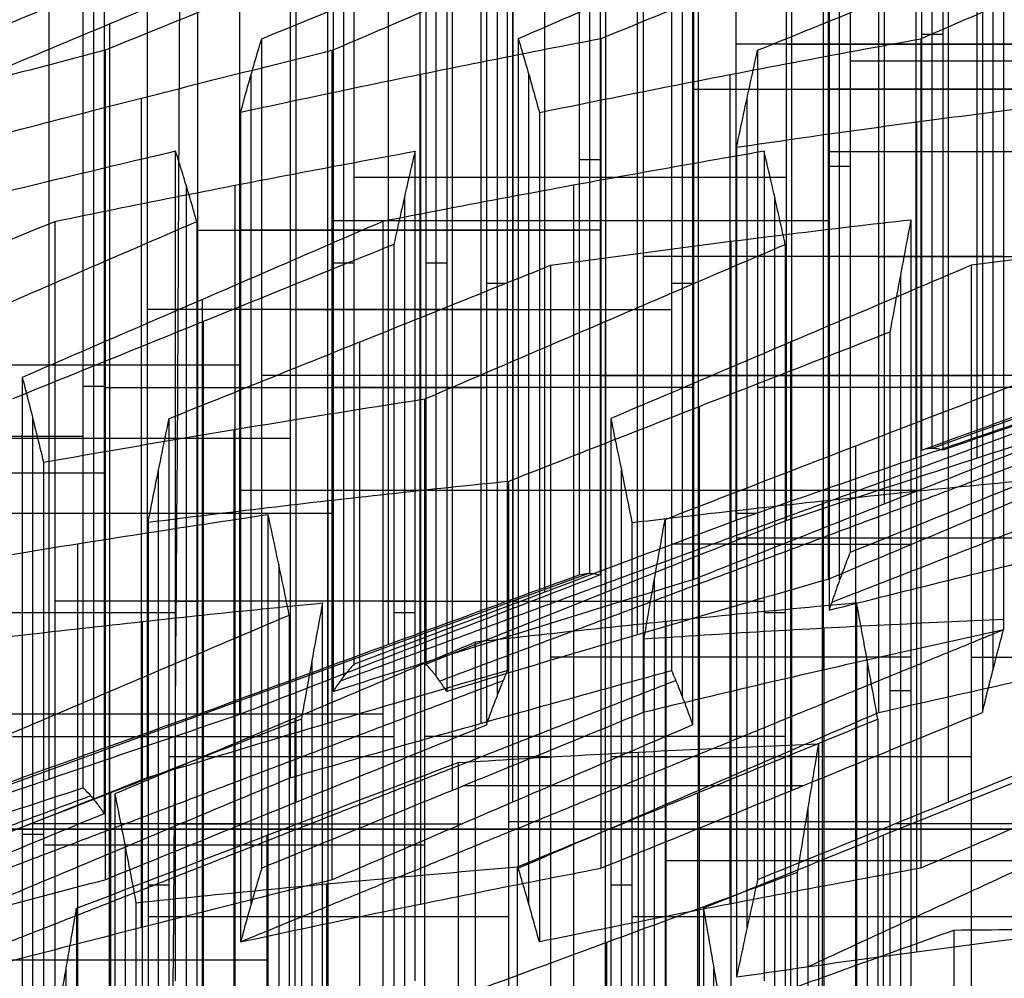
# Model space of a CAD drawing. Header units: centimetres. Extents: x -3.6 to 3.6, y -2.3 to 5.7.
# Tile 562 of 656: x -0.36 to -0.3, y -0.95 to -0.89. Entities that reach past the tile are written whole.
import ezdxf

# ---------------------------------------------------------------- set-up
doc = ezdxf.new("R2010")
doc.units = ezdxf.units.CM
doc.layers.add('Default', color=7, linetype='Continuous', true_color=0x000000)

# ---------------------------------------------------------------- blocks, each defined once
blk = doc.blocks.new('1239X20')
at = {"layer": 'Default', "extrusion": (0.965926, 0, -0.258819)}
blk.add_arc((11.65, -45.02829), 31.5, 80.072148, 99.927852, dxfattribs=at)
at = {"layer": 'Default', "extrusion": (-0.965926, 0, -0.258819)}
blk.add_arc((-11.65, 45.02829), 31.5, 260.072148, 279.927852, dxfattribs=at)
at = {"layer": 'Default'}
for points in [[(-0.02068, 11.63085, -13.99998), (-0.41306, 11.03231, -13.89522), (-1.19977, 9.83012, -13.72052), (-2.39227, 8.01984, -13.56352), (-3.19737, 6.81768, -13.52866), (-3.60349, 6.21915, -13.5283)], [(-0.02068, 11.63085, 13.99998), (-0.41305, 11.03232, 13.89522), (-1.19976, 9.83014, 13.72052), (-2.39226, 8.01986, 13.56352), (-3.19736, 6.81769, 13.52866), (-3.60349, 6.21915, 13.5283)]]:
    blk.add_open_spline(points, degree=3, dxfattribs=at)
blk = doc.blocks.new('1838121314')
at = {"layer": 'Default'}
for p, q in [((-3.01975, 13.24431, -0.1488), (-3.01975, 13.7764, -0.1488)), ((-3.03021, 13.77025, 0.24794), (-3.03021, 13.23816, 0.24794)), ((-2.99115, 13.77025, -0.54465), (-2.99115, 13.23816, -0.54465)), ((-3.05051, 13.74086, 0.65994), (-3.05051, 13.20877, 0.65994)), ((-3.23948, 13.69633, -0.15963), (-3.23948, 13.16424, -0.15963)), ((-3.07911, 13.15999, 1.05579), (-3.07911, 13.69208, 1.05579)), ((-3.26808, 13.15216, 0.23622), (-3.26808, 13.68425, 0.23622)), ((-3.22902, 13.15216, -0.55637), (-3.22902, 13.68425, -0.55637)), ((-3.28838, 13.12484, 0.64822), (-3.28838, 13.65693, 0.64822)), ((-3.20872, 13.12484, -0.96837), (-3.20872, 13.65693, -0.96837)), ((-3.36857, 13.65069, 0.04051), (-3.36857, 13.1186, 0.04051)), ((-3.34827, 13.65069, -0.37149), (-3.34827, 13.1186, -0.37149)), ((-3.08957, 13.63425, 1.45253), (-3.08957, 13.10216, 1.45253)), ((-2.98078, 13.63425, 1.66439), (-2.98078, 13.10216, 1.66439)), ((-3.39716, 13.09812, 0.43636), (-3.39716, 13.63021, 0.43636)), ((-3.33781, 13.09812, -0.76823), (-3.33781, 13.63021, -0.76823)), ((-3.29884, 13.61736, 1.04496), (-3.29884, 13.08527, 1.04496)), ((-3.18013, 13.61736, -1.36422), (-3.18013, 13.08527, -1.36422)), ((-3.40762, 13.60003, 0.8331), (-3.40762, 13.06795, 0.8331)), ((-3.30921, 13.60003, -1.16408), (-3.30921, 13.06795, -1.16408)), ((-3.58613, 13.03207, -0.38321), (-3.58613, 13.56416, -0.38321)), ((-3.32743, 13.025, 1.44081), (-3.32743, 13.55709, 1.44081)), ((-3.16967, 13.025, -1.76096), (-3.16967, 13.55709, -1.76096)), ((-3.10987, 13.55709, 1.86453), (-3.10987, 13.025, 1.86453)), ((-3.55754, 13.55131, -0.77906), (-3.55754, 13.01923, -0.77906)), ((-3.42792, 13.54942, 1.2451), (-3.42792, 13.01733, 1.2451)), ((-3.28891, 13.54942, -1.57608), (-3.28891, 13.01733, -1.57608)), ((-3.00938, 13.01733, 2.06024), (-3.00938, 13.54942, 2.06024)), ((-3.54708, 12.98463, -1.1758), (-3.54708, 13.51672, -1.1758)), ((-3.01298, 13.50981, -0.28613), (-3.02652, 13.50981, -0.01147)), ((-2.91466, 13.50378, 0.32247), (-3.14576, 13.50378, 0.17341)), ((-3.11347, 13.50378, -0.48184), (-2.86884, 13.50378, -0.60745)), ((-2.8277, 13.49278, 0.79284), (-3.07234, 13.49278, 0.91846)), ((-3.45652, 12.9521, 1.64095), (-3.45652, 13.48419, 1.64095)), ((-3.34774, 12.9521, 1.85281), (-3.34774, 13.48419, 1.85281)), ((-3.27845, 12.9521, -1.97282), (-3.27845, 13.48419, -1.97282)), ((-3.14936, 12.9521, -2.17296), (-3.14936, 13.48419, -2.17296)), ((-3.17283, 13.47474, 0.72275), (-2.92819, 13.47474, 0.59714)), ((-2.8553, 13.47474, -0.88212), (-3.0864, 13.47474, -1.03118)), ((-3.52678, 12.93701, -1.5878), (-3.52678, 13.4691, -1.5878)), ((-3.13846, 12.93701, 2.26038), (-3.13846, 13.4691, 2.26038)), ((-3.02968, 12.92149, 2.47224), (-3.02968, 13.45358, 2.47224)), ((-2.85477, 13.43461, 1.34218), (-3.08587, 13.43461, 1.19312)), ((-3.24625, 13.42977, -0.02229), (-3.23272, 13.42977, -0.29696)), ((-3.07234, 13.42513, 0.91846), (-3.08587, 13.42513, 1.19312)), ((-3.49818, 13.41314, -1.98365), (-3.49818, 12.88106, -1.98365)), ((-3.46698, 13.41314, 2.03769), (-3.46698, 12.88106, 2.03769)), ((-3.14576, 13.41804, 0.17341), (-3.3904, 13.41804, 0.29903)), ((-3.11347, 13.41804, -0.48184), (-3.34457, 13.41804, -0.6309)), ((-3.24985, 13.41314, -2.36867), (-3.24985, 12.88106, -2.36867)), ((-2.54397, 13.41769, -0.12536), (-3.01971, 13.24433, -0.1488)), ((-3.3582, 13.40566, 2.24955), (-3.3582, 12.87357, 2.24955)), ((-3.12077, 13.40566, -2.56881), (-3.12077, 12.87357, -2.56881)), ((-3.17283, 13.39039, 0.72275), (-3.40393, 13.39039, 0.57369)), ((-3.0864, 13.39039, -1.03118), (-3.33104, 13.39039, -0.90556)), ((-3.49089, 13.38444, 0.10332), (-3.24625, 13.38444, -0.02229)), ((-3.23272, 13.38444, -0.29696), (-3.46382, 13.38444, -0.44602)), ((-3.14892, 13.37721, 2.65712), (-3.14892, 12.84512, 2.65712)), ((-3.3904, 13.36319, 0.29903), (-3.40393, 13.36319, 0.57369)), ((-3.33104, 13.36319, -0.90556), (-3.34457, 13.36319, -0.6309)), ((-2.97402, 13.36748, 1.52706), (-3.20512, 13.36748, 1.378)), ((-3.05411, 13.36748, -1.68643), (-2.80948, 13.36748, -1.81204)), ((-2.98755, 13.36748, 1.80172), (-2.97402, 13.36748, 1.52706)), ((-3.30561, 13.35044, 1.1823), (-3.29207, 13.35044, 0.90763)), ((-3.18689, 13.35044, -1.22688), (-3.17336, 13.35044, -1.50155)), ((-3.04014, 13.35539, 2.86898), (-3.04014, 12.8233, 2.86898)), ((-3.48772, 12.80784, -2.38039), (-3.48772, 13.33993, -2.38039)), ((-3.29207, 13.33347, 0.90763), (-3.52317, 13.33347, 0.75857)), ((-3.43153, 13.33347, -1.10127), (-3.18689, 13.33347, -1.22688)), ((-3.48728, 13.3257, 2.44969), (-3.48728, 12.79361, 2.44969)), ((-3.22955, 13.3257, -2.78067), (-3.22955, 12.79361, -2.78067)), ((-3.38679, 12.78059, 2.6454), (-3.38679, 13.31267, 2.6454)), ((-3.11031, 12.78059, -2.96555), (-3.11031, 13.31267, -2.96555)), ((-3.49089, 13.29783, 0.10332), (-3.72199, 13.29783, -0.04574)), ((-3.46382, 13.29783, -0.44602), (-3.70845, 13.29783, -0.3204)), ((-3.20512, 13.29104, 1.378), (-3.44975, 13.29104, 1.50362)), ((-3.05411, 13.29104, -1.68643), (-3.28522, 13.29104, -1.83549)), ((-3.23219, 13.29104, 1.92734), (-2.98755, 13.29104, 1.80172)), ((-2.79594, 13.29104, -2.08671), (-3.02705, 13.29104, -2.23577)), ((-3.56431, 13.28435, -0.64172), (-3.55077, 13.28435, -0.91639)), ((-3.55024, 13.28336, 1.30791), (-3.30561, 13.28336, 1.1823)), ((-3.17336, 13.28336, -1.50155), (-3.40446, 13.28336, -1.65061)), ((-2.88706, 13.28336, 1.99743), (-3.1317, 13.28336, 2.12305)), ((-3.16922, 13.27109, 3.06912), (-3.16922, 12.739, 3.06912)), ((-3.59651, 12.73114, -2.59225), (-3.59651, 13.26323, -2.59225)), ((-3.46742, 12.72435, -2.79239), (-3.46742, 13.25644, -2.79239)), ((-3.80894, 13.25221, -0.51611), (-3.56431, 13.25221, -0.64172)), ((-3.52317, 13.25062, 0.75857), (-3.76781, 13.25062, 0.88419)), ((-3.43153, 13.25062, -1.10127), (-3.66263, 13.25062, -1.25033)), ((-3.06874, 12.71392, 3.26483), (-3.06874, 13.24601, 3.26483)), ((-3.51588, 12.69847, 2.84554), (-3.51588, 13.23056, 2.84554)), ((-3.21909, 12.69847, -3.17741), (-3.21909, 13.23056, -3.17741)), ((-3.55077, 13.2284, -0.91639), (-3.78187, 13.2284, -1.06545)), ((-3.23219, 13.21745, 1.92734), (-3.46329, 13.21745, 1.77828)), ((-3.44975, 13.21745, 1.50362), (-3.46329, 13.21745, 1.77828)), ((-3.27168, 13.21745, -2.11015), (-3.28522, 13.21745, -1.83549)), ((-3.02705, 13.21745, -2.23577), (-3.27168, 13.21745, -2.11015)), ((-3.40709, 12.67858, 3.0574), (-3.40709, 13.21066, 3.0574)), ((-3.09001, 12.67858, -3.37755), (-3.09001, 13.21066, -3.37755)), ((-3.55024, 13.20251, 1.30791), (-3.78134, 13.20251, 1.15885)), ((-3.40446, 13.20251, -1.65061), (-3.64909, 13.20251, -1.52499)), ((-3.1317, 13.20251, 2.12305), (-3.14523, 13.20251, 2.39771)), ((-2.91413, 13.18674, 2.54677), (-3.14523, 13.18674, 2.39771)), ((-3.56791, 13.18296, -2.9881), (-3.56791, 12.65087, -2.9881)), ((-3.43882, 13.17004, -3.18824), (-3.43882, 12.63795, -3.18824)), ((-3.23945, 13.16425, -0.15963), (-3.71519, 12.99089, -0.18307)), ((-3.19782, 12.6286, 3.46497), (-3.19782, 13.16068, 3.46497)), ((-3.35143, 13.14642, 2.11222), (-3.58253, 13.14642, 1.96316)), ((-3.50495, 13.14642, -1.84631), (-3.49141, 13.14642, -2.12098)), ((-3.37217, 13.14642, -2.30586), (-3.12754, 13.14642, -2.43147)), ((-3.74958, 13.13907, -1.7207), (-3.50495, 13.13907, -1.84631)), ((-3.36496, 13.13907, 2.38688), (-3.35143, 13.13907, 2.11222)), ((-3.12754, 13.13907, -2.43147), (-3.114, 13.13907, -2.70614)), ((-3.52634, 13.13329, 3.24228), (-3.52634, 12.6012, 3.24228)), ((-3.1905, 13.13329, -3.57326), (-3.1905, 12.6012, -3.57326)), ((-3.08904, 12.59689, 3.67683), (-3.08904, 13.12897, 3.67683)), ((-3.03337, 13.1104, 2.73165), (-3.26447, 13.1104, 2.58259)), ((-2.99476, 13.1104, -2.89102), (-2.75012, 13.1104, -3.01663)), ((-3.41755, 13.10827, 3.45414), (-3.41755, 12.57618, 3.45414)), ((-3.06141, 13.10827, -3.7734), (-3.06141, 12.57618, -3.7734)), ((-3.54761, 13.08833, -3.4001), (-3.54761, 12.55624, -3.4001)), ((-3.04691, 13.08895, 3.00631), (-3.03337, 13.08895, 2.73165)), ((-3.58253, 13.07389, 1.96316), (-3.82717, 13.07389, 2.08878)), ((-3.49141, 13.07389, -2.12098), (-3.72252, 13.07389, -2.27004)), ((-3.37217, 13.07389, -2.30586), (-3.60327, 13.07389, -2.45492)), ((-3.42836, 12.5393, -3.58498), (-3.42836, 13.07139, -3.58498)), ((-3.6096, 13.05964, 2.5125), (-3.36496, 13.05964, 2.38688)), ((-3.114, 13.05964, -2.70614), (-3.3451, 13.05964, -2.8552)), ((-3.26447, 13.0466, 2.58259), (-3.50911, 13.0466, 2.70821)), ((-2.99476, 13.0466, -2.89102), (-3.22586, 13.0466, -3.04008)), ((-3.20828, 13.04951, 3.86171), (-3.20828, 12.51742, 3.86171)), ((-3.54664, 13.02336, 3.65428), (-3.54664, 12.49127, 3.65428)), ((-3.17019, 13.02336, -3.98526), (-3.17019, 12.49127, -3.98526)), ((-3.0995, 13.01379, 4.07357), (-3.0995, 12.4817, 4.07357)), ((-3.29154, 13.00498, 3.13193), (-3.04691, 13.00498, 3.00631)), ((-3.58974, 12.99664, -2.72958), (-3.60327, 12.99664, -2.45492)), ((-3.44615, 12.4641, 3.84999), (-3.44615, 12.99618, 3.84999)), ((-3.05095, 12.4641, -4.17014), (-3.05095, 12.99618, -4.17014)), ((-3.3451, 12.98975, -2.8552), (-3.58974, 12.98975, -2.72958)), ((-3.53715, 12.45605, -3.79684), (-3.53715, 12.98814, -3.79684)), ((-2.94642, 12.97988, 3.20202), (-3.19105, 12.97988, 3.32764)), ((-3.40806, 12.43293, -3.99698), (-3.40806, 12.96501, -3.99698)), ((-3.50911, 12.96409, 2.70821), (-3.52264, 12.96409, 2.98287)), ((-3.21232, 12.96409, -3.31474), (-3.22586, 12.96409, -3.04008)), ((-3.29154, 12.94392, 3.13193), (-3.52264, 12.94392, 2.98287)), ((-2.96769, 12.94392, -3.44035), (-3.21232, 12.94392, -3.31474)), ((-3.22858, 12.92736, 4.27371), (-3.22858, 12.39527, 4.27371)), ((-3.69023, 12.91629, -2.92529), (-3.44559, 12.91629, -3.0509)), ((-3.57523, 12.37844, 4.05013), (-3.57523, 12.91053, 4.05013)), ((-3.15973, 12.37844, -4.382), (-3.15973, 12.91053, -4.382))]:
    blk.add_line(p, q, dxfattribs=at)
at = {"layer": 'Default', "extrusion": (0, -1, 0)}
blk.add_arc((0, 0, -13), 7.5, 90, 270, dxfattribs=at)
at = {"layer": 'Default'}
for points, degree in [([(-3.02652, 13.77527, -0.01147), (-3.02652, 13.50922, -0.01147), (-3.02652, 13.24318, -0.01147)], 2), ([(-3.01298, 13.77527, -0.28613), (-3.01298, 13.50922, -0.28613), (-3.01298, 13.24318, -0.28613)], 2), ([(-3.14576, 13.73013, 0.17341), (-3.14576, 13.46409, 0.17341), (-3.14576, 13.19805, 0.17341)], 2), ([(-3.11347, 13.73013, -0.48184), (-3.11347, 13.46409, -0.48184), (-3.11347, 13.19805, -0.48184)], 2), ([(-3.07234, 13.7097, 0.91846), (-3.07234, 13.44365, 0.91846), (-3.07234, 13.17761, 0.91846)], 2), ([(-3.24625, 13.69527, -0.02229), (-3.24625, 13.42923, -0.02229), (-3.24625, 13.16318, -0.02229)], 2), ([(-3.23272, 13.69527, -0.29696), (-3.23272, 13.42923, -0.29696), (-3.23272, 13.16318, -0.29696)], 2), ([(-3.17283, 13.69244, 0.72275), (-3.17283, 13.42639, 0.72275), (-3.17283, 13.16035, 0.72275)], 2), ([(-3.0864, 13.69244, -1.03118), (-3.0864, 13.42639, -1.03118), (-3.0864, 13.16035, -1.03118)], 2), ([(-3.08587, 13.67264, 1.19312), (-3.08587, 13.4066, 1.19312), (-3.08587, 13.14055, 1.19312)], 2), ([(-2.97402, 13.66003, 1.52706), (-2.97402, 13.39398, 1.52706), (-2.97402, 13.12794, 1.52706)], 2), ([(-3.3904, 13.10595, 0.29903), (-3.3904, 13.372, 0.29903), (-3.3904, 13.63804, 0.29903)], 2), ([(-3.34457, 13.63804, -0.6309), (-3.34457, 13.372, -0.6309), (-3.34457, 13.10595, -0.6309)], 2), ([(-3.29207, 13.10183, 0.90763), (-3.29207, 13.36787, 0.90763), (-3.29207, 13.63392, 0.90763)], 2), ([(-3.18689, 13.63392, -1.22688), (-3.18689, 13.36787, -1.22688), (-3.18689, 13.10183, -1.22688)], 2), ([(-3.40393, 13.62043, 0.57369), (-3.40393, 13.35439, 0.57369), (-3.40393, 13.08835, 0.57369)], 2), ([(-3.33104, 13.62043, -0.90556), (-3.33104, 13.35439, -0.90556), (-3.33104, 13.08835, -0.90556)], 2), ([(-3.49089, 13.6057, 0.10332), (-3.49089, 13.33966, 0.10332), (-3.49089, 13.07361, 0.10332)], 2), ([(-3.46382, 13.07361, -0.44602), (-3.46382, 13.33966, -0.44602), (-3.46382, 13.6057, -0.44602)], 2), ([(-3.44975, 13.50714, 1.50362), (-3.42257, 13.51824, 1.48966), (-3.36821, 13.54044, 1.46175), (-3.28666, 13.57373, 1.41988), (-3.2323, 13.59592, 1.39196), (-3.20512, 13.60702, 1.378)], 3), ([(-3.05411, 13.60702, -1.68643), (-3.07979, 13.59592, -1.70299), (-3.13115, 13.57373, -1.73612), (-3.20818, 13.54044, -1.7858), (-3.25954, 13.51824, -1.81893), (-3.28522, 13.50714, -1.83549)], 3), ([(-2.98755, 13.60702, 1.80172), (-3.01473, 13.59592, 1.81568), (-3.0691, 13.57373, 1.8436), (-3.15064, 13.54044, 1.88547), (-3.20501, 13.51824, 1.91338), (-3.23219, 13.50714, 1.92734)], 3), ([(-3.20512, 13.60702, 1.378), (-3.20512, 13.34098, 1.378), (-3.20512, 13.07493, 1.378)], 2), ([(-3.05411, 13.60702, -1.68643), (-3.05411, 13.34098, -1.68643), (-3.05411, 13.07493, -1.68643)], 2), ([(-3.02705, 13.50714, -2.23577), (-3.00137, 13.51824, -2.2192), (-2.95001, 13.54044, -2.18608), (-2.87298, 13.57373, -2.1364), (-2.82162, 13.59592, -2.10327), (-2.79594, 13.60702, -2.08671)], 3), ([(-2.98755, 13.60702, 1.80172), (-2.98755, 13.34098, 1.80172), (-2.98755, 13.07493, 1.80172)], 2), ([(-3.30561, 13.59905, 1.1823), (-3.33279, 13.58803, 1.19626), (-3.38717, 13.56596, 1.22417), (-3.46871, 13.53287, 1.26604), (-3.52307, 13.51079, 1.29395), (-3.55024, 13.49976, 1.30791)], 3), ([(-3.40446, 13.49976, -1.65061), (-3.37879, 13.51079, -1.63405), (-3.32744, 13.53287, -1.60093), (-3.2504, 13.56596, -1.55124), (-3.19904, 13.58803, -1.51812), (-3.17336, 13.59905, -1.50155)], 3), ([(-3.30561, 13.59905, 1.1823), (-3.30561, 13.33301, 1.1823), (-3.30561, 13.06697, 1.1823)], 2), ([(-3.17336, 13.59905, -1.50155), (-3.17336, 13.33301, -1.50155), (-3.17336, 13.06697, -1.50155)], 2), ([(-3.1317, 13.49976, 2.12305), (-3.10452, 13.51079, 2.10909), (-3.05016, 13.53287, 2.08118), (-2.96862, 13.56596, 2.03931), (-2.91425, 13.58803, 2.01139), (-2.88706, 13.59905, 1.99743)], 3), ([(-3.76781, 13.46821, 0.88419), (-3.74065, 13.479, 0.87024), (-3.68632, 13.50055, 0.84234), (-3.60477, 13.53286, 0.80047), (-3.55038, 13.55437, 0.77254), (-3.52317, 13.56512, 0.75857)], 3), ([(-3.43153, 13.56512, -1.10127), (-3.45723, 13.55437, -1.11785), (-3.50861, 13.53286, -1.15099), (-3.58565, 13.50055, -1.20067), (-3.63697, 13.479, -1.23378), (-3.66263, 13.46821, -1.25033)], 3), ([(-3.52317, 13.56512, 0.75857), (-3.52317, 13.29907, 0.75857), (-3.52317, 13.03303, 0.75857)], 2), ([(-3.43153, 13.56512, -1.10127), (-3.43153, 13.29907, -1.10127), (-3.43153, 13.03303, -1.10127)], 2), ([(-3.56431, 13.55868, -0.64172), (-3.59152, 13.54983, -0.62775), (-3.64593, 13.53203, -0.59981), (-3.72748, 13.50508, -0.55794), (-3.78179, 13.48694, -0.53005), (-3.80894, 13.47783, -0.51611)], 3), ([(-3.56431, 13.02659, -0.64172), (-3.56431, 13.29263, -0.64172), (-3.56431, 13.55868, -0.64172)], 2), ([(-3.78187, 13.44677, -1.06545), (-3.75623, 13.45738, -1.0489), (-3.70491, 13.4786, -1.01581), (-3.62788, 13.51039, -0.96612), (-3.57648, 13.53155, -0.93297), (-3.55077, 13.54211, -0.91639)], 3), ([(-3.55077, 13.54211, -0.91639), (-3.55077, 13.27607, -0.91639), (-3.55077, 13.01003, -0.91639)], 2), ([(-3.23219, 13.50714, 1.92734), (-3.25791, 13.5022, 1.91075), (-3.30932, 13.49208, 1.87759), (-3.38636, 13.47632, 1.8279), (-3.43765, 13.4654, 1.79482), (-3.46329, 13.45984, 1.77828)], 3), ([(-3.46329, 13.45984, 1.77828), (-3.46179, 13.4654, 1.74782), (-3.45878, 13.47632, 1.68685), (-3.45427, 13.49208, 1.59529), (-3.45126, 13.5022, 1.53419), (-3.44975, 13.50714, 1.50362)], 3), ([(-3.44975, 12.97506, 1.50362), (-3.44975, 13.2411, 1.50362), (-3.44975, 13.50714, 1.50362)], 2), ([(-3.28522, 13.50714, -1.83549), (-3.28522, 13.2411, -1.83549), (-3.28522, 12.97506, -1.83549)], 2), ([(-3.28522, 13.50714, -1.83549), (-3.28371, 13.5022, -1.86606), (-3.2807, 13.49208, -1.92716), (-3.27619, 13.47632, -2.01872), (-3.27318, 13.4654, -2.07969), (-3.27168, 13.45984, -2.11015)], 3), ([(-3.27168, 13.45984, -2.11015), (-3.24455, 13.4654, -2.12409), (-3.19025, 13.47632, -2.15197), (-3.1087, 13.49208, -2.19384), (-3.05427, 13.5022, -2.22178), (-3.02705, 13.50714, -2.23577)], 3), ([(-3.23219, 13.50714, 1.92734), (-3.23219, 13.2411, 1.92734), (-3.23219, 12.97506, 1.92734)], 2), ([(-3.02705, 13.50714, -2.23577), (-3.02705, 13.2411, -2.23577), (-3.02705, 12.97506, -2.23577)], 2), ([(-3.55024, 13.49976, 1.30791), (-3.57596, 13.49306, 1.29132), (-3.62738, 13.47949, 1.25816), (-3.70441, 13.4587, 1.20847), (-3.75571, 13.44452, 1.17539), (-3.78134, 13.43736, 1.15885)], 3), ([(-3.64909, 13.43736, -1.52499), (-3.62196, 13.44452, -1.53893), (-3.56766, 13.4587, -1.56681), (-3.48611, 13.47949, -1.60868), (-3.43169, 13.49306, -1.63662), (-3.40446, 13.49976, -1.65061)], 3), ([(-3.55024, 13.49976, 1.30791), (-3.55024, 13.23371, 1.30791), (-3.55024, 12.96767, 1.30791)], 2), ([(-3.40446, 12.96767, -1.65061), (-3.40446, 13.23371, -1.65061), (-3.40446, 13.49976, -1.65061)], 2), ([(-3.14523, 13.43736, 2.39771), (-3.14373, 13.44452, 2.36724), (-3.14072, 13.4587, 2.30628), (-3.13621, 13.47949, 2.21472), (-3.1332, 13.49306, 2.15362), (-3.1317, 13.49976, 2.12305)], 3), ([(-3.1317, 13.49976, 2.12305), (-3.1317, 13.23371, 2.12305), (-3.1317, 12.96767, 2.12305)], 2), ([(-2.91413, 13.46821, 2.54677), (-2.93984, 13.46514, 2.53018), (-2.99124, 13.45874, 2.49703), (-3.06828, 13.44846, 2.44735), (-3.11959, 13.44113, 2.41425), (-3.14523, 13.43736, 2.39771)], 3), ([(-3.46329, 13.45984, 1.77828), (-3.46329, 13.1938, 1.77828), (-3.46329, 12.92776, 1.77828)], 2), ([(-3.27168, 13.45984, -2.11015), (-3.27168, 13.1938, -2.11015), (-3.27168, 12.92776, -2.11015)], 2), ([(-3.50495, 13.43497, -1.84631), (-3.53218, 13.42857, -1.83233), (-3.5866, 13.4156, -1.80439), (-3.66815, 13.39571, -1.76252), (-3.72245, 13.38212, -1.73464), (-3.74958, 13.37526, -1.7207)], 3), ([(-3.58253, 13.38996, 1.96316), (-3.55689, 13.39525, 1.9797), (-3.50559, 13.40565, 2.01279), (-3.42856, 13.42065, 2.06247), (-3.37715, 13.43027, 2.09563), (-3.35143, 13.43497, 2.11222)], 3), ([(-3.50495, 12.90288, -1.84631), (-3.50495, 13.16892, -1.84631), (-3.50495, 13.43497, -1.84631)], 2), ([(-3.49141, 13.38996, -2.12098), (-3.49292, 13.39525, -2.09051), (-3.49592, 13.40565, -2.02954), (-3.50043, 13.42065, -1.93798), (-3.50344, 13.43027, -1.87688), (-3.50495, 13.43497, -1.84631)], 3), ([(-3.12754, 13.43497, -2.43147), (-3.15476, 13.43027, -2.41749), (-3.20918, 13.42065, -2.38955), (-3.29073, 13.40565, -2.34768), (-3.34503, 13.39525, -2.3198), (-3.37217, 13.38996, -2.30586)], 3), ([(-3.35143, 13.43497, 2.11222), (-3.35294, 13.42857, 2.14279), (-3.35595, 13.4156, 2.20389), (-3.36046, 13.39571, 2.29545), (-3.36346, 13.38212, 2.35642), (-3.36496, 13.37526, 2.38688)], 3), ([(-3.35143, 12.90288, 2.11222), (-3.35143, 13.16892, 2.11222), (-3.35143, 13.43497, 2.11222)], 2), ([(-3.14523, 13.43736, 2.39771), (-3.14523, 13.17131, 2.39771), (-3.14523, 12.90527, 2.39771)], 2), ([(-3.114, 13.37526, -2.70614), (-3.1155, 13.38212, -2.67567), (-3.11851, 13.39571, -2.6147), (-3.12302, 13.4156, -2.52315), (-3.12603, 13.42857, -2.46204), (-3.12754, 13.43497, -2.43147)], 3), ([(-3.12754, 13.43497, -2.43147), (-3.12754, 13.16892, -2.43147), (-3.12754, 12.90288, -2.43147)], 2), ([(-3.82717, 13.2899, 2.08878), (-3.79998, 13.30102, 2.07482), (-3.74562, 13.32325, 2.04691), (-3.66408, 13.35661, 2.00503), (-3.60971, 13.37884, 1.97712), (-3.58253, 13.38996, 1.96316)], 3), ([(-3.72252, 13.2899, -2.27004), (-3.69684, 13.30102, -2.25347), (-3.64548, 13.32325, -2.22035), (-3.56845, 13.35661, -2.17067), (-3.51709, 13.37884, -2.13754), (-3.49141, 13.38996, -2.12098)], 3), ([(-3.37217, 13.38996, -2.30586), (-3.39785, 13.37884, -2.32242), (-3.44921, 13.35661, -2.35555), (-3.52624, 13.32325, -2.40523), (-3.57759, 13.30102, -2.43835), (-3.60327, 13.2899, -2.45492)], 3), ([(-3.58253, 13.38996, 1.96316), (-3.58253, 13.12392, 1.96316), (-3.58253, 12.85787, 1.96316)], 2), ([(-3.49141, 13.38996, -2.12098), (-3.49141, 13.12392, -2.12098), (-3.49141, 12.85787, -2.12098)], 2), ([(-3.37217, 13.38996, -2.30586), (-3.37217, 13.12392, -2.30586), (-3.37217, 12.85787, -2.30586)], 2), ([(-3.26447, 13.3618, 2.58259), (-3.23883, 13.36539, 2.59914), (-3.18751, 13.37235, 2.63223), (-3.11047, 13.38211, 2.68192), (-3.05908, 13.38817, 2.71507), (-3.03337, 13.39109, 2.73165)], 3), ([(-3.03337, 13.39109, 2.73165), (-3.03488, 13.38324, 2.76221), (-3.03789, 13.36741, 2.8233), (-3.0424, 13.34335, 2.91486), (-3.04541, 13.32709, 2.97584), (-3.04691, 13.31891, 3.00631)], 3), ([(-3.03337, 13.39109, 2.73165), (-3.03337, 13.12504, 2.73165), (-3.03337, 12.859, 2.73165)], 2), ([(-2.75012, 13.39109, -3.01663), (-2.77734, 13.38817, -3.00266), (-2.83174, 13.38211, -2.97473), (-2.91329, 13.37235, -2.93285), (-2.96761, 13.36539, -2.90496), (-2.99476, 13.3618, -2.89102)], 3), ([(-3.36496, 13.37526, 2.38688), (-3.39215, 13.36425, 2.40084), (-3.44652, 13.34222, 2.42876), (-3.52807, 13.30917, 2.47063), (-3.58242, 13.28714, 2.49854), (-3.6096, 13.27612, 2.5125)], 3), ([(-3.36496, 13.37526, 2.38688), (-3.36496, 13.10921, 2.38688), (-3.36496, 12.84317, 2.38688)], 2), ([(-3.3451, 13.27612, -2.8552), (-3.31943, 13.28714, -2.83864), (-3.26808, 13.30917, -2.80552), (-3.19105, 13.34222, -2.75583), (-3.13968, 13.36425, -2.72271), (-3.114, 13.37526, -2.70614)], 3), ([(-3.114, 13.37526, -2.70614), (-3.114, 13.10921, -2.70614), (-3.114, 12.84317, -2.70614)], 2), ([(-3.50911, 13.26349, 2.70821), (-3.48194, 13.27442, 2.69425), (-3.42759, 13.29628, 2.66635), (-3.34605, 13.32905, 2.62448), (-3.29167, 13.35089, 2.59656), (-3.26447, 13.3618, 2.58259)], 3), ([(-3.26447, 13.3618, 2.58259), (-3.26447, 13.09576, 2.58259), (-3.26447, 12.82971, 2.58259)], 2), ([(-2.99476, 13.3618, -2.89102), (-3.02045, 13.35089, -2.90759), (-3.07182, 13.32905, -2.94072), (-3.14885, 13.29628, -2.99041), (-3.20019, 13.27442, -3.02352), (-3.22586, 13.26349, -3.04008)], 3), ([(-2.99476, 13.3618, -2.89102), (-2.99476, 13.09576, -2.89102), (-2.99476, 12.82971, -2.89102)], 2), ([(-2.59829, 13.3345, 0.97623), (-2.84123, 13.24004, 1.06751), (-3.08418, 13.14558, 1.15879)], 2), ([(-3.02652, 13.24318, -0.01147), (-3.00088, 13.25253, 0.00507), (-2.94957, 13.27116, 0.03816), (-2.87254, 13.29879, 0.08785), (-2.82113, 13.31702, 0.121), (-2.79542, 13.32607, 0.13759)], 3), ([(-2.76835, 13.32607, -0.41175), (-2.79557, 13.31702, -0.39777), (-2.84998, 13.29879, -0.36983), (-2.93153, 13.27116, -0.32796), (-2.98584, 13.25253, -0.30007), (-3.01298, 13.24318, -0.28613)], 3), ([(-3.04691, 13.31891, 3.00631), (-3.07412, 13.30829, 3.02028), (-3.12851, 13.28703, 3.04822), (-3.21006, 13.25511, 3.09009), (-3.26439, 13.2338, 3.11798), (-3.29154, 13.22314, 3.13193)], 3), ([(-3.04691, 13.31891, 3.00631), (-3.04691, 13.05286, 3.00631), (-3.04691, 12.78682, 3.00631)], 2), ([(-3.19105, 13.19878, 3.32764), (-3.1639, 13.20928, 3.3137), (-3.10959, 13.23027, 3.2858), (-3.02804, 13.2617, 3.24393), (-2.97363, 13.28262, 3.216), (-2.94642, 13.29307, 3.20202)], 3), ([(-3.60327, 13.2899, -2.45492), (-3.60327, 13.02386, -2.45492), (-3.60327, 12.75781, -2.45492)], 2), ([(-3.60327, 13.2899, -2.45492), (-3.60177, 13.28409, -2.48548), (-3.59876, 13.2723, -2.54658), (-3.59424, 13.25416, -2.63814), (-3.59124, 13.24174, -2.69911), (-3.58974, 13.23546, -2.72958)], 3), ([(-3.58974, 13.23546, -2.72958), (-3.56259, 13.24026, -2.74352), (-3.50828, 13.24967, -2.77141), (-3.42673, 13.26322, -2.81328), (-3.37232, 13.27189, -2.84122), (-3.3451, 13.27612, -2.8552)], 3), ([(-3.3451, 12.74403, -2.8552), (-3.3451, 13.01007, -2.8552), (-3.3451, 13.27612, -2.8552)], 2), ([(-2.91466, 13.27743, 0.32247), (-2.94038, 13.26878, 0.30588), (-2.99179, 13.25136, 0.27272), (-3.06882, 13.22491, 0.22303), (-3.12012, 13.20703, 0.18995), (-3.14576, 13.19805, 0.17341)], 3), ([(-3.11347, 13.19805, -0.48184), (-3.08633, 13.20703, -0.49578), (-3.03203, 13.22491, -0.52366), (-2.95048, 13.25136, -0.56553), (-2.89606, 13.26878, -0.59347), (-2.86884, 13.27743, -0.60745)], 3), ([(-2.8277, 13.27586, 0.79284), (-2.8549, 13.26495, 0.80681), (-2.90929, 13.24314, 0.83473), (-2.99083, 13.21039, 0.8766), (-3.04517, 13.18854, 0.90451), (-3.07234, 13.17761, 0.91846)], 3), ([(-2.91914, 13.27163, 0.41402), (-3.15927, 13.18336, 0.44808), (-3.39939, 13.09509, 0.48213)], 2), ([(-2.8643, 13.27163, -0.699), (-3.09991, 13.18336, -0.7565), (-3.33553, 13.09509, -0.814)], 2), ([(-3.52264, 13.19679, 2.98287), (-3.52114, 13.20437, 2.9524), (-3.51814, 13.21944, 2.89142), (-3.51363, 13.24167, 2.79986), (-3.51062, 13.25626, 2.73877), (-3.50911, 13.26349, 2.70821)], 3), ([(-3.50911, 12.7314, 2.70821), (-3.50911, 12.99745, 2.70821), (-3.50911, 13.26349, 2.70821)], 2), ([(-3.22586, 13.26349, -3.04008), (-3.22586, 12.99745, -3.04008), (-3.22586, 12.7314, -3.04008)], 2), ([(-3.22586, 13.26349, -3.04008), (-3.22435, 13.25626, -3.07064), (-3.22134, 13.24167, -3.13173), (-3.21683, 13.21944, -3.22329), (-3.21383, 13.20437, -3.28427), (-3.21232, 13.19679, -3.31474)], 3), ([(-3.17283, 13.16035, 0.72275), (-3.14568, 13.17111, 0.70881), (-3.09135, 13.19263, 0.68091), (-3.00981, 13.22486, 0.63904), (-2.9554, 13.24632, 0.61111), (-2.92819, 13.25704, 0.59714)], 3), ([(-2.8553, 13.25704, -0.88212), (-2.88101, 13.24632, -0.8987), (-2.9324, 13.22486, -0.93185), (-3.00943, 13.19263, -0.98153), (-3.06075, 13.17111, -1.01463), (-3.0864, 13.16035, -1.03118)], 3), ([(-3.01298, 13.24318, -0.28613), (-3.01449, 13.24368, -0.25562), (-3.01749, 13.24435, -0.19458), (-3.022, 13.24435, -0.10302), (-3.02501, 13.24368, -0.04198), (-3.02652, 13.24318, -0.01147)], 3), ([(-3.58974, 13.23546, -2.72958), (-3.58974, 12.96942, -2.72958), (-3.58974, 12.70337, -2.72958)], 2), ([(-3.29154, 13.22314, 3.13193), (-3.31725, 13.22053, 3.11535), (-3.36863, 13.21508, 3.08221), (-3.44567, 13.20629, 3.03252), (-3.49699, 13.20002, 2.99942), (-3.52264, 13.19679, 2.98287)], 3), ([(-3.29154, 13.22314, 3.13193), (-3.29154, 12.9571, 3.13193), (-3.29154, 12.69106, 3.13193)], 2), ([(-3.21232, 13.19679, -3.31474), (-3.18517, 13.20002, -3.32869), (-3.13084, 13.20629, -3.35658), (-3.04929, 13.21508, -3.39845), (-2.9949, 13.22053, -3.42638), (-2.96769, 13.22314, -3.44035)], 3), ([(-3.44559, 13.20178, -3.0509), (-3.47281, 13.19773, -3.03693), (-3.52722, 13.18945, -3.00899), (-3.60876, 13.17649, -2.96712), (-3.66308, 13.16748, -2.93923), (-3.69023, 13.16288, -2.92529)], 3), ([(-3.44559, 12.66969, -3.0509), (-3.44559, 12.93573, -3.0509), (-3.44559, 13.20178, -3.0509)], 2), ([(-3.43206, 13.13744, -3.32557), (-3.43356, 13.14476, -3.29509), (-3.43656, 13.15931, -3.23411), (-3.44108, 13.18075, -3.14256), (-3.44409, 13.19481, -3.08147), (-3.44559, 13.20178, -3.0509)], 3), ([(-3.14576, 13.19805, 0.17341), (-3.17296, 13.18788, 0.18738), (-3.22735, 13.1675, 0.21531), (-3.3089, 13.1368, 0.25718), (-3.36323, 13.11625, 0.28508), (-3.3904, 13.10595, 0.29903)], 3), ([(-3.34457, 13.10595, -0.6309), (-3.31891, 13.11625, -0.61435), (-3.26758, 13.1368, -0.58124), (-3.19055, 13.1675, -0.53155), (-3.13917, 13.18788, -0.49842), (-3.11347, 13.19805, -0.48184)], 3), ([(-3.20459, 13.12199, 3.6023), (-3.20309, 13.13064, 3.57182), (-3.20008, 13.14788, 3.51083), (-3.19557, 13.17347, 3.41927), (-3.19256, 13.19037, 3.35819), (-3.19105, 13.19878, 3.32764)], 3), ([(-3.19105, 13.19878, 3.32764), (-3.19105, 12.93274, 3.32764), (-3.19105, 12.66669, 3.32764)], 2), ([(-3.52264, 13.19679, 2.98287), (-3.52264, 12.93074, 2.98287), (-3.52264, 12.6647, 2.98287)], 2), ([(-3.21232, 13.19679, -3.31474), (-3.21232, 12.93074, -3.31474), (-3.21232, 12.6647, -3.31474)], 2), ([(-3.08587, 13.14055, 1.19312), (-3.06025, 13.14708, 1.20965), (-3.00897, 13.15996, 1.24273), (-2.93193, 13.17863, 1.29241), (-2.8805, 13.19068, 1.32558), (-2.85477, 13.19659, 1.34218)], 3), ([(-3.07234, 13.17761, 0.91846), (-3.07385, 13.1739, 0.94903), (-3.07686, 13.16618, 1.01013), (-3.08137, 13.15384, 1.10169), (-3.08437, 13.14506, 1.16266), (-3.08587, 13.14055, 1.19312)], 3), ([(-3.49089, 13.07361, 0.10332), (-3.46373, 13.08364, 0.08937), (-3.4094, 13.10366, 0.06148), (-3.32785, 13.13351, 0.0196), (-3.27346, 13.15331, -0.00833), (-3.24625, 13.16318, -0.02229)], 3), ([(-3.23272, 13.16318, -0.29696), (-3.25842, 13.15331, -0.31354), (-3.3098, 13.13351, -0.34668), (-3.38684, 13.10366, -0.39637), (-3.43816, 13.08364, -0.42947), (-3.46382, 13.07361, -0.44602)], 3), ([(-3.40393, 13.08835, 0.57369), (-3.3783, 13.09655, 0.59023), (-3.327, 13.11283, 0.62331), (-3.24997, 13.13683, 0.673), (-3.19855, 13.15256, 0.70616), (-3.17283, 13.16035, 0.72275)], 3), ([(-3.0864, 13.16035, -1.03118), (-3.11363, 13.15256, -1.01719), (-3.16806, 13.13683, -0.98925), (-3.24961, 13.11283, -0.94738), (-3.3039, 13.09655, -0.9195), (-3.33104, 13.08835, -0.90556)], 3), ([(-3.24625, 13.16318, -0.02229), (-3.24475, 13.16365, -0.05281), (-3.24174, 13.16428, -0.11385), (-3.23723, 13.16428, -0.20541), (-3.23422, 13.16365, -0.26644), (-3.23272, 13.16318, -0.29696)], 3), ([(-3.64189, 13.12002, 3.16775), (-3.61623, 13.12312, 3.1843), (-3.56491, 13.12911, 3.2174), (-3.48787, 13.13751, 3.26709), (-3.43649, 13.14271, 3.30023), (-3.41079, 13.14521, 3.31681)], 3), ([(-3.41079, 13.14521, 3.31681), (-3.41229, 13.13707, 3.34736), (-3.4153, 13.12068, 3.40845), (-3.41981, 13.09584, 3.5), (-3.42282, 13.07911, 3.56099), (-3.42432, 13.0707, 3.59147)], 3), ([(-3.41079, 12.61313, 3.31681), (-3.41079, 12.87917, 3.31681), (-3.41079, 13.14521, 3.31681)], 2), ([(-3.06818, 13.14521, -3.63606), (-3.09538, 13.14271, -3.62209), (-3.14978, 13.13751, -3.59416), (-3.23133, 13.12911, -3.55229), (-3.28566, 13.12312, -3.5244), (-3.31281, 13.12002, -3.51045)], 3), ([(-3.05464, 13.0707, -3.91073), (-3.05615, 13.07911, -3.88025), (-3.05915, 13.09584, -3.81926), (-3.06366, 13.12068, -3.7277), (-3.06667, 13.13707, -3.66662), (-3.06818, 13.14521, -3.63606)], 3), ([(-3.06818, 13.14521, -3.63606), (-3.06818, 12.87917, -3.63606), (-3.06818, 12.61313, -3.63606)], 2), ([(-3.66316, 13.03917, -3.47462), (-3.63749, 13.0501, -3.45807), (-3.58615, 13.07195, -3.42495), (-3.50911, 13.1047, -3.37527), (-3.45775, 13.12653, -3.34214), (-3.43206, 13.13744, -3.32557)], 3), ([(-3.43206, 13.13744, -3.32557), (-3.43206, 12.87139, -3.32557), (-3.43206, 12.60535, -3.32557)], 2), ([(-2.97349, 13.13455, 3.75136), (-2.99918, 13.13347, 3.73479), (-3.05055, 13.13109, 3.70165), (-3.12758, 13.12691, 3.65197), (-3.17892, 13.1237, 3.61886), (-3.20459, 13.12199, 3.6023)], 3), ([(-2.97402, 13.12794, 1.52706), (-3.21865, 13.02785, 1.65267), (-3.46329, 12.92776, 1.77828)], 2), ([(-2.97402, 13.12794, 1.52706), (-2.99974, 13.12237, 1.51046), (-3.05117, 13.11099, 1.4773), (-3.1282, 13.09333, 1.42761), (-3.17949, 13.08112, 1.39453), (-3.20512, 13.07493, 1.378)], 3), ([(-3.05411, 13.07493, -1.68643), (-3.02699, 13.08112, -1.70036), (-2.9727, 13.09333, -1.72824), (-2.89115, 13.11099, -1.77011), (-2.83671, 13.12237, -1.79806), (-2.80948, 13.12794, -1.81204)], 3), ([(-2.98755, 13.07493, 1.80172), (-2.98605, 13.08112, 1.77127), (-2.98305, 13.09333, 1.71031), (-2.97853, 13.11099, 1.61875), (-2.97552, 13.12237, 1.55764), (-2.97402, 13.12794, 1.52706)], 3), ([(-3.31281, 13.12002, -3.51045), (-3.33851, 13.10922, -3.52702), (-3.38988, 13.0876, -3.56016), (-3.46691, 13.05515, -3.60984), (-3.51825, 13.03351, -3.64295), (-3.54392, 13.02268, -3.65951)], 3), ([(-3.31281, 13.12002, -3.51045), (-3.31281, 12.85398, -3.51045), (-3.31281, 12.58794, -3.51045)], 2), ([(-3.20459, 13.12199, 3.6023), (-3.20459, 12.85594, 3.6023), (-3.20459, 12.5899, 3.6023)], 2), ([(-3.3904, 13.10595, 0.29903), (-3.3919, 13.10443, 0.32957), (-3.39491, 13.10109, 0.39064), (-3.39942, 13.09522, 0.4822), (-3.40243, 13.09073, 0.5432), (-3.40393, 13.08835, 0.57369)], 3), ([(-3.33104, 13.08835, -0.90556), (-3.33254, 13.09073, -0.87507), (-3.33555, 13.09522, -0.81407), (-3.34006, 13.10109, -0.72251), (-3.34307, 13.10443, -0.66144), (-3.34457, 13.10595, -0.6309)], 3), ([(-3.29207, 13.10183, 0.90763), (-3.3178, 13.09441, 0.89104), (-3.36921, 13.0794, 0.85788), (-3.44625, 13.05647, 0.80819), (-3.49754, 13.04088, 0.77511), (-3.52317, 13.03303, 0.75857)], 3), ([(-3.43153, 13.03303, -1.10127), (-3.40439, 13.04088, -1.1152), (-3.3501, 13.05647, -1.14308), (-3.26855, 13.0794, -1.18496), (-3.21412, 13.09441, -1.2129), (-3.18689, 13.10183, -1.22688)], 3), ([(-3.30561, 13.06697, 1.1823), (-3.30411, 13.07121, 1.15182), (-3.3011, 13.07948, 1.09085), (-3.29659, 13.09109, 0.99929), (-3.29358, 13.09834, 0.9382), (-3.29207, 13.10183, 0.90763)], 3), ([(-3.18689, 13.10183, -1.22688), (-3.18539, 13.09834, -1.25745), (-3.18238, 13.09109, -1.31855), (-3.17786, 13.07948, -1.41011), (-3.17486, 13.07121, -1.47108), (-3.17336, 13.06697, -1.50155)], 3), ([(-3.29477, 13.09542, 0.96256), (-3.5367, 13.00368, 1.03324), (-3.77863, 12.91195, 1.10392)], 2), ([(-3.18418, 13.09542, -1.28181), (-3.41799, 13.00368, -1.37594), (-3.65179, 12.91195, -1.47006)], 2), ([(-2.70217, 13.09542, 2.11667), (-2.90059, 13.00368, 2.27209), (-3.099, 12.91195, 2.42752)], 2), ([(-3.72199, 12.98995, -0.04574), (-3.69634, 12.99936, -0.02919), (-3.64502, 13.01811, 0.0039), (-3.56799, 13.046, 0.05359), (-3.51659, 13.06444, 0.08674), (-3.49089, 13.07361, 0.10332)], 3), ([(-3.46382, 13.07361, -0.44602), (-3.49103, 13.06444, -0.43204), (-3.54543, 13.046, -0.40411), (-3.62698, 13.01811, -0.36224), (-3.6813, 12.99936, -0.33434), (-3.70845, 12.98995, -0.3204)], 3), ([(-3.20512, 13.07493, 1.378), (-3.2323, 13.06384, 1.39196), (-3.28666, 13.04164, 1.41988), (-3.36821, 13.00835, 1.46175), (-3.42257, 12.98615, 1.48966), (-3.44975, 12.97506, 1.50362)], 3), ([(-3.28522, 12.97506, -1.83549), (-3.25954, 12.98615, -1.81893), (-3.20818, 13.00835, -1.7858), (-3.13115, 13.04164, -1.73612), (-3.07979, 13.06384, -1.70299), (-3.05411, 13.07493, -1.68643)], 3), ([(-3.23219, 12.97506, 1.92734), (-3.20501, 12.98615, 1.91338), (-3.15064, 13.00835, 1.88547), (-3.0691, 13.04164, 1.8436), (-3.01473, 13.06384, 1.81568), (-2.98755, 13.07493, 1.80172)], 3), ([(-2.79594, 13.07493, -2.08671), (-2.82162, 13.06384, -2.10327), (-2.87298, 13.04164, -2.1364), (-2.95001, 13.00835, -2.18608), (-3.00137, 12.98615, -2.2192), (-3.02705, 12.97506, -2.23577)], 3), ([(-3.42432, 13.0707, 3.59147), (-3.45153, 13.06018, 3.60545), (-3.50593, 13.03914, 3.63338), (-3.58747, 13.00753, 3.67525), (-3.6418, 12.98644, 3.70314), (-3.66896, 12.97588, 3.71709)], 3), ([(-3.55024, 12.96767, 1.30791), (-3.52307, 12.9787, 1.29395), (-3.46871, 13.00078, 1.26604), (-3.38717, 13.03388, 1.22417), (-3.33279, 13.05594, 1.19626), (-3.30561, 13.06697, 1.1823)], 3), ([(-3.42432, 13.0707, 3.59147), (-3.42432, 12.80465, 3.59147), (-3.42432, 12.53861, 3.59147)], 2), ([(-3.17336, 13.06697, -1.50155), (-3.19904, 13.05594, -1.51812), (-3.2504, 13.03388, -1.55124), (-3.32744, 13.00078, -1.60093), (-3.37879, 12.9787, -1.63405), (-3.40446, 12.96767, -1.65061)], 3), ([(-3.28575, 12.97588, -4.05978), (-3.26009, 12.98644, -4.04324), (-3.20877, 13.00753, -4.01014), (-3.13174, 13.03914, -3.96045), (-3.08035, 13.06018, -3.92731), (-3.05464, 13.0707, -3.91073)], 3), ([(-2.88706, 13.06697, 1.99743), (-2.91425, 13.05594, 2.01139), (-2.96862, 13.03388, 2.03931), (-3.05016, 13.00078, 2.08118), (-3.10452, 12.9787, 2.10909), (-3.1317, 12.96767, 2.12305)], 3), ([(-3.05464, 13.0707, -3.91073), (-3.05464, 12.80465, -3.91073), (-3.05464, 12.53861, -3.91073)], 2), ([(-3.32383, 13.04282, 3.78718), (-3.29816, 13.04446, 3.80374), (-3.24682, 13.04753, 3.83685), (-3.16979, 13.05153, 3.88654), (-3.11842, 13.05381, 3.91967), (-3.09273, 13.05484, 3.93624)], 3), ([(-3.09273, 13.05484, 3.93624), (-3.09423, 13.04576, 3.96678), (-3.09724, 13.02753, 4.02785), (-3.10176, 13.00003, 4.11941), (-3.10476, 12.98156, 4.18041), (-3.10626, 12.97231, 4.2109)], 3), ([(-3.09273, 13.05484, 3.93624), (-3.09273, 12.7888, 3.93624), (-3.09273, 12.52275, 3.93624)], 2), ([(-3.56847, 12.94938, 3.9128), (-3.54132, 12.95978, 3.89886), (-3.487, 12.98058, 3.87096), (-3.40545, 13.01173, 3.82909), (-3.35105, 13.03247, 3.80116), (-3.32383, 13.04282, 3.78718)], 3), ([(-3.32383, 13.04282, 3.78718), (-3.32383, 12.77678, 3.78718), (-3.32383, 12.51073, 3.78718)], 2), ([(-2.9354, 13.04282, -4.09561), (-2.96111, 13.03247, -4.11219), (-3.01251, 13.01173, -4.14534), (-3.08954, 12.98058, -4.19503), (-3.14086, 12.95978, -4.22812), (-3.1665, 12.94938, -4.24467)], 3), ([(-3.52317, 13.03303, 0.75857), (-3.55038, 13.02228, 0.77254), (-3.60477, 13.00077, 0.80047), (-3.68632, 12.96846, 0.84234), (-3.74065, 12.94691, 0.87024), (-3.76781, 12.93612, 0.88419)], 3), ([(-3.66263, 12.93612, -1.25033), (-3.63697, 12.94691, -1.23378), (-3.58565, 12.96846, -1.20067), (-3.50861, 13.00077, -1.15099), (-3.45723, 13.02228, -1.11785), (-3.43153, 13.03303, -1.10127)], 3), ([(-3.55936, 13.02143, -0.7416), (-3.79538, 12.93368, -0.79077), (-4.03141, 12.84592, -0.83995)], 2), ([(-3.80894, 12.94574, -0.51611), (-3.78179, 12.95485, -0.53005), (-3.72748, 12.973, -0.55794), (-3.64593, 12.99994, -0.59981), (-3.59152, 13.01774, -0.62775), (-3.56431, 13.02659, -0.64172)], 3), ([(-3.56431, 13.02659, -0.64172), (-3.5628, 13.02516, -0.67227), (-3.55979, 13.02201, -0.73333), (-3.55528, 13.0165, -0.82489), (-3.55227, 13.01227, -0.8859), (-3.55077, 13.01003, -0.91639)], 3), ([(-3.54392, 13.02268, -3.65951), (-3.54392, 12.75664, -3.65951), (-3.54392, 12.49059, -3.65951)], 2), ([(-3.54392, 13.02268, -3.65951), (-3.54241, 13.01508, -3.69006), (-3.5394, 12.99975, -3.75114), (-3.53489, 12.9765, -3.8427), (-3.53188, 12.9608, -3.90369), (-3.53038, 12.95291, -3.93417)], 3), ([(-3.55077, 13.01003, -0.91639), (-3.57648, 12.99946, -0.93297), (-3.62788, 12.9783, -0.96612), (-3.70491, 12.94651, -1.01581), (-3.75623, 12.92529, -1.0489), (-3.78187, 12.91468, -1.06545)], 3), ([(-3.53038, 12.95291, -3.93417), (-3.50322, 12.95573, -3.94812), (-3.44888, 12.9612, -3.97602), (-3.36734, 12.96886, -4.01789), (-3.31295, 12.9736, -4.04582), (-3.28575, 12.97588, -4.05978)], 3), ([(-3.46329, 12.92776, 1.77828), (-3.43765, 12.93331, 1.79482), (-3.38636, 12.94423, 1.8279), (-3.30932, 12.95999, 1.87759), (-3.25791, 12.97011, 1.91075), (-3.23219, 12.97506, 1.92734)], 3), ([(-3.44975, 12.97506, 1.50362), (-3.45126, 12.97011, 1.53419), (-3.45427, 12.95999, 1.59529), (-3.45878, 12.94423, 1.68685), (-3.46179, 12.93331, 1.74782), (-3.46329, 12.92776, 1.77828)], 3), ([(-3.10626, 12.97231, 4.2109), (-3.13346, 12.96234, 4.22487), (-3.18784, 12.94237, 4.25279), (-3.26939, 12.91233, 4.29466), (-3.32373, 12.89223, 4.32257), (-3.3509, 12.88216, 4.33652)], 3), ([(-3.28575, 12.44379, -4.05978), (-3.28575, 12.70984, -4.05978), (-3.28575, 12.97588, -4.05978)], 2), ([(-3.27168, 12.92776, -2.11015), (-3.27318, 12.93331, -2.07969), (-3.27619, 12.94423, -2.01872), (-3.2807, 12.95999, -1.92716), (-3.28371, 12.97011, -1.86606), (-3.28522, 12.97506, -1.83549)], 3), ([(-3.02705, 12.97506, -2.23577), (-3.05427, 12.97011, -2.22178), (-3.1087, 12.95999, -2.19384), (-3.19025, 12.94423, -2.15197), (-3.24455, 12.93331, -2.12409), (-3.27168, 12.92776, -2.11015)], 3), ([(-3.10626, 12.97231, 4.2109), (-3.10626, 12.70626, 4.2109), (-3.10626, 12.44022, 4.2109)], 2), ([(-3.78134, 12.90527, 1.15885), (-3.75571, 12.91243, 1.17539), (-3.70441, 12.92661, 1.20847), (-3.62738, 12.9474, 1.25816), (-3.57596, 12.96097, 1.29132), (-3.55024, 12.96767, 1.30791)], 3), ([(-3.40446, 12.96767, -1.65061), (-3.43169, 12.96097, -1.63662), (-3.48611, 12.9474, -1.60868), (-3.56766, 12.92661, -1.56681), (-3.62196, 12.91243, -1.53893), (-3.64909, 12.90527, -1.52499)], 3), ([(-3.1317, 12.96767, 2.12305), (-3.1332, 12.96097, 2.15362), (-3.13621, 12.9474, 2.21472), (-3.14072, 12.92661, 2.30628), (-3.14373, 12.91243, 2.36724), (-3.14523, 12.90527, 2.39771)], 3), ([(-3.53038, 12.95291, -3.93417), (-3.53038, 12.68686, -3.93417), (-3.53038, 12.42082, -3.93417)], 2), ([(-3.58135, 12.875, 4.1742), (-3.57992, 12.88335, 4.14518), (-3.57706, 12.90001, 4.08713), (-3.57276, 12.9248, 3.99999), (-3.5699, 12.94121, 3.94187), (-3.56847, 12.94938, 3.9128)], 3), ([(-3.56847, 12.94938, 3.9128), (-3.56847, 12.68333, 3.9128), (-3.56847, 12.41729, 3.9128)], 2), ([(-3.1665, 12.94938, -4.24467), (-3.1665, 12.68333, -4.24467), (-3.1665, 12.41729, -4.24467)], 2), ([(-3.1665, 12.94938, -4.24467), (-3.16507, 12.94121, -4.27374), (-3.1622, 12.9248, -4.33186), (-3.15791, 12.90001, -4.419), (-3.15505, 12.88335, -4.47705), (-3.15362, 12.875, -4.50607)], 3), ([(-3.17297, 12.875, 4.49246), (-3.15442, 12.88173, 4.48294), (-3.1173, 12.89517, 4.46388), (-3.06157, 12.91529, 4.43526), (-3.02438, 12.92869, 4.41616), (-3.00577, 12.93537, 4.40661)], 3), ([(-3.14523, 12.90527, 2.39771), (-3.11959, 12.90904, 2.41425), (-3.06828, 12.91637, 2.44735), (-2.99124, 12.92665, 2.49703), (-2.93984, 12.93305, 2.53018), (-2.91413, 12.93612, 2.54677)], 3), ([(-3.00577, 12.93537, 4.40661), (-2.9801, 12.93566, 4.42317), (-2.92874, 12.93604, 4.4563), (-2.85171, 12.93604, 4.50598), (-2.80035, 12.93566, 4.53911), (-2.77467, 12.93537, 4.55567)], 3), ([(-3.00577, 12.93537, 4.40661), (-3.00577, 12.66933, 4.40661), (-3.00577, 12.40328, 4.40661)], 2)]:
    blk.add_open_spline(points, degree=degree, dxfattribs=at)
for points, weights in [([(-3.11594, 13.18289, 0.69354), (-3.17089, 13.18289, 0.44666), (-3.18628, 13.18289, 0.19422)], [0.997019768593, 0.9939423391, 0.997094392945]), ([(-3.15175, 13.18289, -0.50653), (-3.11161, 13.18289, -0.75624), (-3.03266, 13.18289, -0.99652)], [0.997094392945, 0.9939423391, 0.997019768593]), ([(-3.10289, 13.02785, 1.86095), (-3.22565, 13.02785, 1.65626), (-3.32045, 13.02785, 1.43723)], [0.997611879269, 0.995448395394, 0.997611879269]), ([(-3.46188, 13.00355, 1.26254), (-3.54516, 13.00355, 1.03418), (-3.59773, 13.00355, 0.79686)], [0.997757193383, 0.995606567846, 0.99778340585]), ([(-3.50196, 13.00355, -1.1467), (-3.42631, 13.00355, -1.3777), (-3.32098, 13.00355, -1.59677)], [0.99778340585, 0.995606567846, 0.997757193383]), ([(-2.74405, 13.00355, 2.45943), (-2.90628, 13.00355, 2.27842), (-3.04333, 13.00355, 2.07767)], [0.99778340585, 0.995606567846, 0.997757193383])]:
    blk.add_rational_spline(points, weights, degree=2, dxfattribs=at)
blk = doc.blocks.new('R1784XM_ASM22')
at = {"layer": 'Default'}
for name, p in [('1239X20', (0, 0)), ('1838121314', (0, -2.4))]:
    blk.add_blockref(name, p, dxfattribs=at)
blk = doc.blocks.new('F3710XM_ASM')
at = {"layer": 'Default'}
blk.add_blockref('R1784XM_ASM22', (0, -20), dxfattribs=at)

msp = doc.modelspace()

# ---------------------------------------------------------------- block references
at = {"layer": 'Default', "xscale": 0.1, "yscale": 0.1, "zscale": 0.1}
msp.add_blockref('F3710XM_ASM', (0, 0), dxfattribs=at)

doc.saveas('drawing.dxf')
